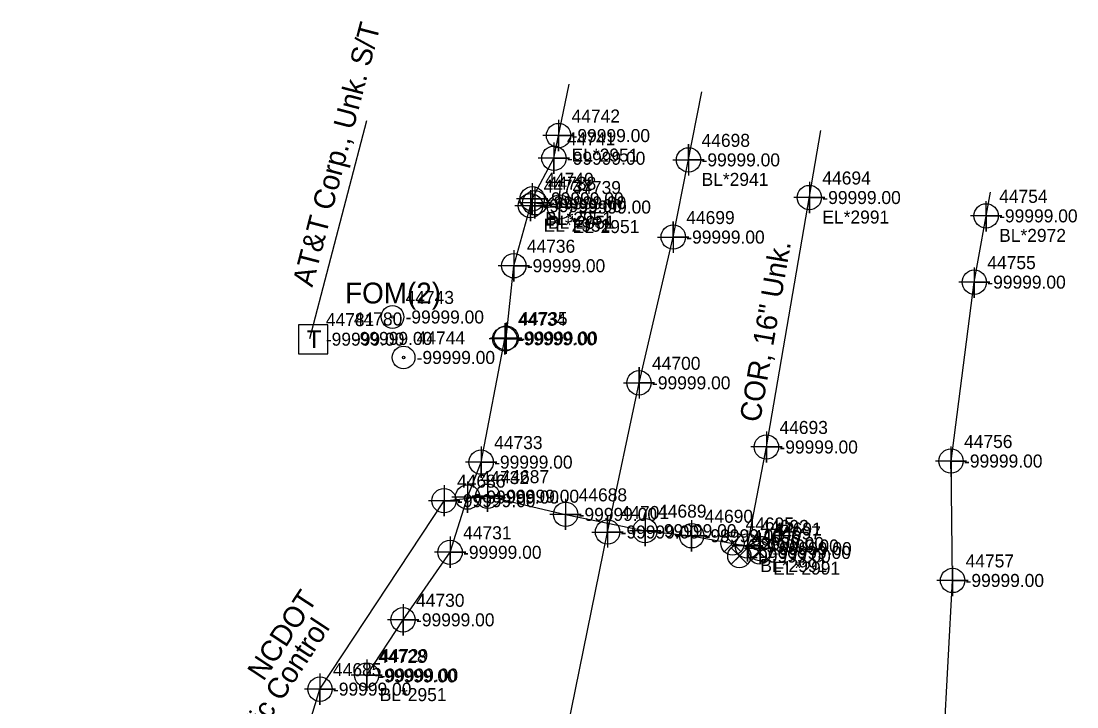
# Model space of a CAD drawing. Extents: x 2083698 to 2094313, y 743246 to 752873.
# Drawn here: x 2086832 to 2087034.6, y 747994.7 to 748126.4 of the extents above; entities that cross this region are included whole.
import ezdxf

# ---------------------------------------------------------------- set-up
doc = ezdxf.new("R2010")
doc.units = 0
for name, color, linetype in [('COGO Default Chain', 7, 'Continuous'), ('COGO Default Curve', 7, 'Continuous'), ('COGO Default Parcel', 7, 'Continuous'), ('COGO Default Point Number', 7, 'Continuous'), ('Exist Property Iron Pin Leader', 7, 'Continuous'), ('Exist Property Iron Pin Text', 7, 'Continuous'), ('Exist Property Line', 7, 'Continuous'), ('Exist Property Monument Leader', 7, 'Continuous'), ('Exist Property Monument Text', 7, 'Continuous'), ('Exist Right of Way Easement Line', 7, 'Continuous'), ('Exist Right of Way Line', 7, 'Continuous'), ('Exist Right of Way Line Leader', 7, 'Continuous'), ('Exist Right of Way Line Text', 7, 'Continuous'), ('Exist Right of Way Monument Cogo Comment', 7, 'Continuous'), ('Exist Right of Way Monument Cogo Elevation', 7, 'Continuous'), ('Exist Right of Way Monument Cogo Number', 7, 'Continuous'), ('Exist Right of Way Width CELL', 7, 'Continuous'), ('Exist Roads EOP', 7, 'Continuous'), ('Exist Roads EOP Leader', 7, 'Continuous'), ('Exist Roads EOP Text', 7, 'Continuous'), ('Exist Utilities Gas UG Line SUE LOS B', 7, 'Continuous'), ('Exist Utilities Other Located Object CELL', 7, 'Continuous'), ('Exist Utilities Other Located Object Text', 7, 'Continuous'), ('Exist Utilities Power Joint Use Telephone Cogo Elevation', 7, 'Continuous'), ('Exist Utilities Power Joint Use Telephone Cogo Number', 7, 'Continuous'), ('Exist Utilities Power UG Cable SUE LOS B', 7, 'Continuous'), ('Exist Utilities Power UG Cable SUE LOS B Text', 7, 'Continuous'), ('Exist Utilities Telephone UG Cable SUE LOS C', 7, 'Continuous'), ('Exist Utilities Telephone UG Cable SUE LOS C Text', 7, 'Continuous'), ('Exist Utilities Telephone UG Conduit SUE LOS B', 7, 'Continuous'), ('Exist Utilities Water UG Line SUE LOS B', 7, 'Continuous'), ('Exist Utilities Water UG Line SUE LOS B Text', 7, 'Continuous'), ('Old_Level_20', 7, 'Continuous'), ('Scratch_Level_0', 7, 'Continuous'), ('Scratch_Level_2', 7, 'Continuous'), ('Scratch_Level_3', 7, 'Continuous')]:
    doc.layers.add(name, color=color, linetype=linetype)

msp = doc.modelspace()

# ---------------------------------------------------------------- linework, layer by layer
at = {"layer": 'COGO Default Curve'}
for points in [[(2086957.09, 748099.74), (2086963.09, 748099.74), (2086960.09, 748099.74), (2086960.09, 748102.74), (2086960.09, 748096.74)], [(2086954.15, 748084.92), (2086960.15, 748084.92), (2086957.15, 748084.92), (2086957.15, 748087.92), (2086957.15, 748081.92)], [(2086947.58, 748056.93), (2086953.58, 748056.93), (2086950.58, 748056.93), (2086950.58, 748059.93), (2086950.58, 748053.93)], [(2086941.55, 748028.28), (2086947.55, 748028.28), (2086944.55, 748028.28), (2086944.55, 748031.28), (2086944.55, 748025.28)]]:
    msp.add_lwpolyline(points, dxfattribs=at)
for centre in [(2086960.09, 748099.74), (2086957.15, 748084.92), (2086950.58, 748056.93), (2086944.55, 748028.28)]:
    msp.add_circle(centre, 2.34, dxfattribs=at)
at = {"layer": 'COGO Default Point Number'}
for points in [[(2086983.28, 748095.51), (2086983.28, 748089.51), (2086983.28, 748092.51), (2086986.28, 748092.51), (2086980.28, 748092.51)], [(2086975.04, 748047.61), (2086975.04, 748041.61), (2086975.04, 748044.61), (2086978.04, 748044.61), (2086972.04, 748044.61)], [(2086913.15, 748037.3), (2086913.15, 748031.3), (2086913.15, 748034.3), (2086916.15, 748034.3), (2086910.15, 748034.3)], [(2086921.52, 748038.16), (2086921.52, 748032.16), (2086921.52, 748035.16), (2086924.52, 748035.16), (2086918.52, 748035.16)], [(2086936.49, 748034.67), (2086936.49, 748028.67), (2086936.49, 748031.67), (2086939.49, 748031.67), (2086933.49, 748031.67)], [(2086951.74, 748031.54), (2086951.74, 748025.54), (2086951.74, 748028.54), (2086954.74, 748028.54), (2086948.74, 748028.54)], [(2086960.68, 748030.56), (2086960.68, 748024.56), (2086960.68, 748027.56), (2086963.68, 748027.56), (2086957.68, 748027.56)], [(2086971.38, 748028.6), (2086971.38, 748022.6), (2086971.38, 748025.6), (2086974.38, 748025.6), (2086968.38, 748025.6)], [(2086973.86, 748028.1), (2086973.86, 748022.1), (2086973.86, 748025.1), (2086976.86, 748025.1), (2086970.86, 748025.1)], [(2086889.33, 748001.11), (2086889.33, 747995.11), (2086889.33, 747998.11), (2086892.33, 747998.11), (2086886.33, 747998.11)]]:
    msp.add_lwpolyline(points, dxfattribs=at)
for centre in [(2086983.28, 748092.51), (2086975.04, 748044.61), (2086921.52, 748035.16), (2086913.15, 748034.3), (2086936.49, 748031.67), (2086951.74, 748028.54), (2086960.68, 748027.56), (2086971.38, 748025.6), (2086973.86, 748025.1), (2086889.33, 747998.11)]:
    msp.add_circle(centre, 2.34, dxfattribs=at)
at = {"layer": 'Exist Property Iron Pin Text'}
for points in [[(2086935.14, 748107.41), (2086935.14, 748101.41), (2086935.14, 748104.41), (2086938.14, 748104.41), (2086932.14, 748104.41)], [(2086934.24, 748103.05), (2086934.24, 748097.05), (2086934.24, 748100.05), (2086937.24, 748100.05), (2086931.24, 748100.05)], [(2086930.08, 748095.26), (2086930.08, 748089.26), (2086930.08, 748092.26), (2086933.08, 748092.26), (2086927.08, 748092.26)], [(2086930.58, 748094.5), (2086930.58, 748088.5), (2086930.58, 748091.5), (2086933.58, 748091.5), (2086927.58, 748091.5)], [(2086929.75, 748093.94), (2086929.75, 748087.94), (2086929.75, 748090.94), (2086932.75, 748090.94), (2086926.75, 748090.94)], [(2086935.32, 748093.68), (2086935.32, 748087.68), (2086935.32, 748090.68), (2086938.32, 748090.68), (2086932.32, 748090.68)], [(2086926.54, 748082.41), (2086926.54, 748076.41), (2086926.54, 748079.41), (2086929.54, 748079.41), (2086923.54, 748079.41)], [(2086924.83, 748068.38), (2086924.83, 748062.38), (2086924.83, 748065.38), (2086927.83, 748065.38), (2086921.83, 748065.38)], [(2086925.07, 748068.52), (2086925.07, 748062.52), (2086925.07, 748065.52), (2086928.07, 748065.52), (2086922.07, 748065.52)], [(2086920.27, 748044.7), (2086920.27, 748038.7), (2086920.27, 748041.7), (2086923.27, 748041.7), (2086917.27, 748041.7)], [(2086917.67, 748037.99), (2086917.67, 748031.99), (2086917.67, 748034.99), (2086920.67, 748034.99), (2086914.67, 748034.99)], [(2086914.31, 748027.39), (2086914.31, 748021.39), (2086914.31, 748024.39), (2086917.31, 748024.39), (2086911.31, 748024.39)], [(2086905.28, 748014.42), (2086905.28, 748008.42), (2086905.28, 748011.42), (2086908.28, 748011.42), (2086902.28, 748011.42)], [(2086898.3, 748003.81), (2086898.3, 747997.81), (2086898.3, 748000.81), (2086901.3, 748000.81), (2086895.3, 748000.81)]]:
    msp.add_lwpolyline(points, dxfattribs=at)
for centre in [(2086935.14, 748104.41), (2086934.24, 748100.05), (2086930.08, 748092.26), (2086929.75, 748090.94), (2086930.58, 748091.5), (2086935.32, 748090.68), (2086926.54, 748079.41), (2086924.83, 748065.38), (2086925.07, 748065.52), (2086920.27, 748041.7), (2086917.67, 748034.99), (2086914.31, 748024.39), (2086905.28, 748011.42), (2086898.3, 748000.81)]:
    msp.add_circle(centre, 2.34, dxfattribs=at)
at = {"layer": 'Exist Right of Way Line Text'}
for points in [[(2087017.18, 748091.81), (2087017.22, 748085.99), (2087017.2, 748088.99), (2087020.22, 748088.99), (2087014.22, 748088.99)], [(2087014.92, 748079.08), (2087014.95, 748073.26), (2087014.93, 748076.26), (2087017.95, 748076.26), (2087011.95, 748076.26)], [(2087010.45, 748044.72), (2087010.48, 748038.91), (2087010.46, 748041.91), (2087013.48, 748041.91), (2087007.48, 748041.91)], [(2087010.74, 748021.79), (2087010.78, 748015.98), (2087010.76, 748018.98), (2087013.78, 748018.98), (2087007.78, 748018.98)]]:
    msp.add_lwpolyline(points, dxfattribs=at)
for centre in [(2087017.22, 748088.99), (2087014.95, 748076.26), (2087010.48, 748041.91), (2087010.78, 748018.98)]:
    msp.add_circle(centre, 2.34, dxfattribs=at)
at = {"layer": 'Exist Right of Way Monument Cogo Number'}
msp.add_line((2086887.96, 748065.31), (2086887.96, 748065.31), dxfattribs=at)
msp.add_lwpolyline([(2086885.23, 748062.48), (2086890.83, 748062.48), (2086890.83, 748068.08), (2086885.23, 748068.08), (2086885.23, 748062.48)], dxfattribs=at)
at = {"layer": 'Exist Roads EOP'}
for points in [[(2086970.11, 748027.66), (2086966.96, 748024.51), (2086968.53, 748026.08), (2086970.11, 748024.51), (2086966.96, 748027.66)], [(2086971.41, 748025.23), (2086968.26, 748022.08), (2086969.84, 748023.66), (2086971.41, 748022.08), (2086968.26, 748025.23)], [(2086975.29, 748025.94), (2086972.14, 748022.79), (2086973.71, 748024.36), (2086975.29, 748022.79), (2086972.14, 748025.94)]]:
    msp.add_lwpolyline(points, dxfattribs=at)
for centre in [(2086968.53, 748026.08), (2086969.84, 748023.66), (2086973.71, 748024.36)]:
    msp.add_circle(centre, 2.23, dxfattribs=at)
at = {"layer": 'Exist Utilities Gas UG Line SUE LOS B'}
msp.add_lwpolyline([(2086896.91, 747891.47), (2086903.52, 747899.15), (2086914.77, 747907.7), (2086921.71, 747912.42), (2086924.05, 747917.29), (2086926.59, 747929.85), (2086932.47, 747963.51), (2086935.33, 747982.92), (2086944.55, 748028.28), (2086950.58, 748056.93), (2086957.15, 748084.92), (2086962.67, 748112.78)], dxfattribs=at)
at = {"layer": 'Exist Utilities Other Located Object CELL'}
for centre, radius in [((2086903.26, 748069.57), 2.18), ((2086903.26, 748069.57), 0.24), ((2086905.39, 748061.8), 2.18), ((2086905.39, 748061.8), 0.24)]:
    msp.add_circle(centre, radius, dxfattribs=at)
at = {"layer": 'Exist Utilities Power UG Cable SUE LOS B'}
msp.add_line((2086930.58, 748091.5), (2086935.32, 748090.68), dxfattribs=at)
for points in [[(2086930.08, 748092.26), (2086934.24, 748100.05), (2086937.17, 748114.26)], [(2086898.3, 748000.81), (2086905.28, 748011.42), (2086914.31, 748024.39), (2086917.67, 748034.99), (2086920.27, 748041.7), (2086924.83, 748065.38), (2086925.07, 748065.52), (2086926.54, 748079.41), (2086929.75, 748090.94)]]:
    msp.add_lwpolyline(points, dxfattribs=at)
at = {"layer": 'Exist Utilities Telephone UG Cable SUE LOS C'}
msp.add_line((2086887.4, 748065.45), (2086898.3, 748107.3), dxfattribs=at)
at = {"layer": 'Exist Utilities Telephone UG Conduit SUE LOS B'}
msp.add_lwpolyline([(2086987.75, 747783.83), (2086997.14, 747836.84), (2086996.8, 747870.1), (2087001.23, 747913.33), (2087008.27, 747972.5), (2087010.78, 748018.98), (2087010.48, 748041.91), (2087014.95, 748076.26), (2087018.03, 748093.55)], dxfattribs=at)
at = {"layer": 'Exist Utilities Water UG Line SUE LOS B'}
for points in [[(2086971.38, 748025.6), (2086975.04, 748044.61), (2086985.5, 748105.36)], [(2086831.96, 747754.77), (2086839.94, 747782.35), (2086841.34, 747792.69), (2086846.01, 747807.99), (2086848.49, 747817.59), (2086851.62, 747828.66), (2086853.97, 747842.49), (2086856.64, 747858.87), (2086858.53, 747870.89), (2086859.84, 747881.41), (2086863.6, 747897.14), (2086867.18, 747919.88), (2086870.4, 747932.57), (2086873.45, 747940.93), (2086877.98, 747957.67), (2086881.58, 747976.1), (2086886.59, 747989.26), (2086889.33, 747998.11), (2086913.15, 748034.3), (2086921.52, 748035.16), (2086936.49, 748031.67), (2086951.74, 748028.54), (2086960.68, 748027.56), (2086973.86, 748025.1)]]:
    msp.add_lwpolyline(points, dxfattribs=at)

# ---------------------------------------------------------------- texts
at = {"layer": 'COGO Default Chain'}
for p in [(2086962.59, 748098.49), (2086959.65, 748083.67), (2086953.08, 748055.68), (2086947.05, 748027.03)]:
    msp.add_text('-99999.00', height=2.5, dxfattribs=at).set_placement(p)
at = {"layer": 'COGO Default Parcel'}
for s, p in [('44743', (2086905.76, 748072.07)), ('44744', (2086907.89, 748064.3))]:
    msp.add_text(s, height=2.5, dxfattribs=at).set_placement(p)
at = {"layer": 'Exist Property Iron Pin Leader'}
for s, p in [('44742', (2086937.64, 748106.91)), ('44741', (2086936.74, 748102.55)), ('44740', (2086932.58, 748094.76)), ('44738', (2086933.08, 748094)), ('44737', (2086932.25, 748093.44)), ('44739', (2086937.82, 748093.18)), ('44736', (2086929.04, 748081.91)), ('44734', (2086927.33, 748067.88)), ('44735', (2086927.57, 748068.02)), ('44733', (2086922.77, 748044.2)), ('44732', (2086920.17, 748037.49)), ('44731', (2086916.81, 748026.89)), ('44730', (2086907.78, 748013.92)), ('44729', (2086900.8, 748003.31))]:
    msp.add_text(s, height=2.5, dxfattribs=at).set_placement(p)
at = {"layer": 'Exist Property Line'}
for p in [(2086985.78, 748091.26), (2086977.54, 748043.36), (2086915.65, 748033.05), (2086924.02, 748033.91), (2086938.99, 748030.42), (2086954.24, 748027.29), (2086963.18, 748026.31), (2086973.88, 748024.35), (2086976.36, 748023.85), (2086891.83, 747996.86)]:
    msp.add_text('-99999.00', height=2.5, dxfattribs=at).set_placement(p)
at = {"layer": 'Exist Property Monument Leader'}
for s, p in [('EL*2951', (2086937.64, 748099.41)), ('EL*2951', (2086932.25, 748085.94)), ('BL*2951', (2086932.58, 748087.26)), ('BL*2951', (2086933.08, 748086.5)), ('EL*2951', (2086937.82, 748085.68)), ('BL*2951', (2086900.8, 747995.81))]:
    msp.add_text(s, height=2.5, dxfattribs=at).set_placement(p)
at = {"layer": 'Exist Property Monument Text'}
for p in [(2086937.64, 748103.16), (2086936.74, 748098.8), (2086932.25, 748089.69), (2086932.58, 748091.01), (2086933.08, 748090.25), (2086937.82, 748089.43), (2086929.04, 748078.16), (2086927.33, 748064.13), (2086927.57, 748064.27), (2086922.77, 748040.45), (2086920.17, 748033.74), (2086916.81, 748023.14), (2086907.78, 748010.17), (2086900.8, 747999.56)]:
    msp.add_text('-99999.00', height=2.5, dxfattribs=at).set_placement(p)
at = {"layer": 'Exist Right of Way Easement Line'}
msp.add_text('BL*2941', height=2.5, dxfattribs=at).set_placement((2086962.59, 748094.74))
at = {"layer": 'Exist Right of Way Line'}
for s, p in [('44694', (2086985.78, 748095.01)), ('44693', (2086977.54, 748047.11)), ('44686', (2086915.65, 748036.8)), ('44687', (2086924.02, 748037.66)), ('44688', (2086938.99, 748034.17)), ('44689', (2086954.24, 748031.04)), ('44690', (2086963.18, 748030.06)), ('44692', (2086973.88, 748028.1)), ('44691', (2086976.36, 748027.6)), ('44685', (2086891.83, 748000.61))]:
    msp.add_text(s, height=2.5, dxfattribs=at).set_placement(p)
at = {"layer": 'Exist Right of Way Line Leader'}
for s, p in [('44754', (2087019.72, 748091.49)), ('44755', (2087017.45, 748078.76)), ('44756', (2087012.98, 748044.41)), ('44757', (2087013.28, 748021.48))]:
    msp.add_text(s, height=2.5, dxfattribs=at).set_placement(p)
at = {"layer": 'Exist Right of Way Monument Cogo Comment'}
msp.add_text('-99999.00', height=2.5, dxfattribs=at).set_placement((2086890.46, 748064.06))
at = {"layer": 'Exist Right of Way Monument Cogo Elevation'}
msp.add_text('44781', height=2.5, dxfattribs=at).set_placement((2086890.46, 748067.81))
at = {"layer": 'Exist Right of Way Monument Cogo Number'}
msp.add_text('T', height=3.42, dxfattribs=at).set_placement((2086886.83, 748063.59))
at = {"layer": 'Exist Right of Way Width CELL'}
for s, p in [('EL*2991', (2086985.78, 748087.51)), ('BL*2991', (2086973.88, 748020.6)), ('EL*2991', (2086976.36, 748020.1))]:
    msp.add_text(s, height=2.5, dxfattribs=at).set_placement(p)
at = {"layer": 'Exist Roads EOP Leader'}
for p in [(2086971.03, 748024.83), (2086976.21, 748023.11), (2086972.34, 748022.41)]:
    msp.add_text('-99999.00', height=2.5, dxfattribs=at).set_placement(p)
at = {"layer": 'Exist Roads EOP Text'}
for s, p in [('44695', (2086971.03, 748028.58)), ('44697', (2086976.21, 748026.86)), ('44696', (2086972.34, 748026.16))]:
    msp.add_text(s, height=2.5, dxfattribs=at).set_placement(p)
at = {"layer": 'Exist Utilities Other Located Object Text'}
msp.add_text('FOM(2)', height=4, dxfattribs=at).set_placement((2086894.15, 748072.17))
at = {"layer": 'Exist Utilities Power Joint Use Telephone Cogo Elevation'}
for p in [(2086895.84, 748064.2), (2086900.52, 747999.41)]:
    msp.add_text('-99999.00', height=2.5, dxfattribs=at).set_placement(p)
at = {"layer": 'Exist Utilities Power Joint Use Telephone Cogo Number'}
for s, p in [('44780', (2086895.84, 748067.95)), ('44728', (2086900.52, 748003.16))]:
    msp.add_text(s, height=2.5, dxfattribs=at).set_placement(p)
at = {"layer": 'Exist Utilities Power UG Cable SUE LOS B Text'}
for s, p in [('NCDOT ', (2086878.49, 747999.48)), ('Traffic Control', (2086872.93, 747981.91))]:
    msp.add_text(s, height=4, rotation=56.6703, dxfattribs=at).set_placement(p)
at = {"layer": 'Exist Utilities Telephone UG Cable SUE LOS C Text'}
msp.add_text('AT&T Corp., Unk. S/T', height=4, rotation=75.4058, dxfattribs=at).set_placement((2086887.86, 748075.16))
at = {"layer": 'Exist Utilities Water UG Line SUE LOS B Text'}
msp.add_text('COR, 16" Unk.', height=4, rotation=80.2323, dxfattribs=at).set_placement((2086973.8, 748049.19))
at = {"layer": 'Old_Level_20'}
for s, p in [('44698', (2086962.59, 748102.24)), ('44699', (2086959.65, 748087.42)), ('44700', (2086953.08, 748059.43)), ('44701', (2086947.05, 748030.78))]:
    msp.add_text(s, height=2.5, dxfattribs=at).set_placement(p)
at = {"layer": 'Scratch_Level_0'}
for p in [(2086905.76, 748068.32), (2086907.89, 748060.55)]:
    msp.add_text('-99999.00', height=2.5, dxfattribs=at).set_placement(p)
at = {"layer": 'Scratch_Level_2'}
for p in [(2087019.72, 748087.74), (2087017.45, 748075.01), (2087012.98, 748040.66), (2087013.28, 748017.73)]:
    msp.add_text('-99999.00', height=2.5, dxfattribs=at).set_placement(p)
at = {"layer": 'Scratch_Level_3'}
msp.add_text('BL*2972', height=2.5, dxfattribs=at).set_placement((2087019.72, 748083.99))

doc.saveas('drawing.dxf')
